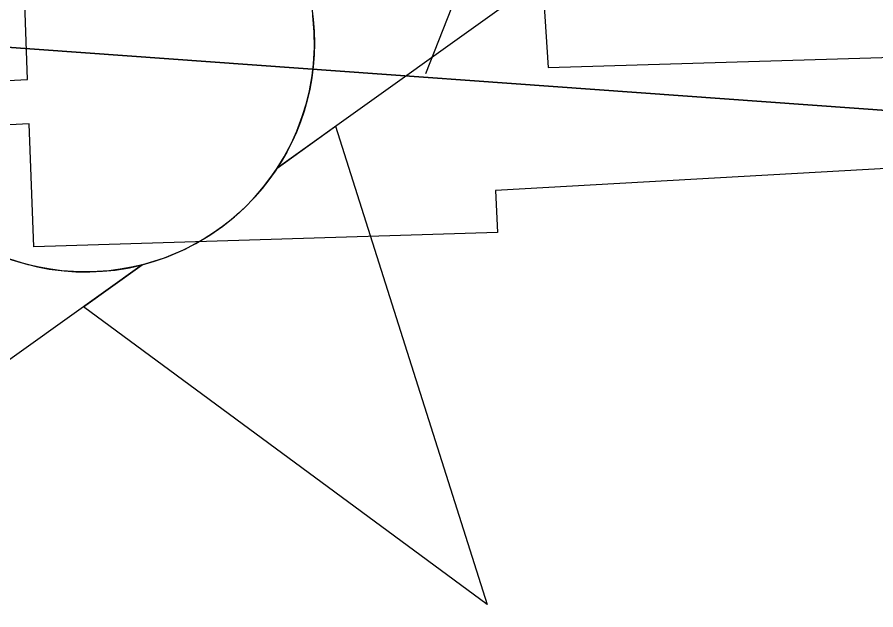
# Model space of a CAD drawing. Extents: x 3329332 to 3367211, y 631066 to 656469.
# Drawn here: x 3337029.7 to 3337144.2, y 648358.7 to 648437.8 of the extents above; entities that cross this region are included whole.
import ezdxf

# ---------------------------------------------------------------- set-up
doc = ezdxf.new("R2010")
doc.units = 0
for name, color, linetype in [('V-CHAN-DOCK', 7, 'Continuous'), ('V-CHAN-NAID', 7, 'Continuous'), ('V-RIVR-EDGE', 7, 'Continuous'), ('V-TOPO-DPTH', 7, 'Continuous'), ('V-TOPO-MINR', 7, 'Continuous'), ('V-UTIL-LINE', 7, 'Continuous')]:
    doc.layers.add(name, color=color, linetype=linetype)

msp = doc.modelspace()

# ---------------------------------------------------------------- linework, layer by layer
at = {"layer": 'V-CHAN-DOCK'}
for points in [[(3337542.667, 649545.7760000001), (3337099.288, 648449.5), (3337100.486, 648431.064), (3337182.113, 648433.503)], [(3336723.977, 648432.223), (3336788.44, 648423.29), (3336788.426, 648425.4940000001), (3336799.536, 648425.563), (3336799.555, 648422.77), (3336866.9790000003, 648426.0160000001), (3336866.9560000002, 648429.272), (3336878.069, 648429.344), (3336878.089, 648426.108), (3336926.914, 648424.631), (3336926.895, 648427.46), (3336938.008, 648427.531), (3336938.024, 648424.752), (3337031.079, 648429.4890000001), (3337030.2090000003, 648453.563), (3337056.829, 648453.512), (3337057.244, 648461.616), (3337081.923, 648461.459), (3337219.341, 648799.856)], [(3337182.682, 648419.677), (3337093.469, 648414.656), (3337093.762, 648409.058), (3337031.886, 648407.152), (3337031.292, 648423.554), (3336938.063, 648418.809), (3336938.083, 648415.53), (3336926.973, 648415.46), (3336926.953, 648418.6900000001), (3336878.126, 648420.167), (3336878.145, 648417.343), (3336867.034, 648417.273), (3336867.0160000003, 648420.0700000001), (3336799.594, 648416.826), (3336799.614, 648413.564), (3336788.504, 648413.492), (3336788.477, 648417.289), (3336724.014, 648426.225), (3336724.029, 648424.04), (3336712.918, 648423.97)]]:
    msp.add_lwpolyline(points, dxfattribs=at)
at = {"layer": 'V-CHAN-NAID'}
msp.add_lwpolyline([(3337126.565, 648462.1720000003), (3337064.362, 648417.6500000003), (3337065.273, 648419.1390000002), (3337066.251, 648420.9860000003), (3337066.966, 648422.5710000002), (3337067.705, 648424.5260000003), (3337068.25, 648426.3110000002), (3337068.648, 648427.9500000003), (3337069.009, 648429.9600000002), (3337069.1950000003, 648431.5330000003), (3337069.319, 648433.7390000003), (3337069.289, 648435.8010000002), (3337069.1010000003, 648438.0210000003)], dxfattribs=at)
for points in [[(3337046.3310000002, 648404.7440000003), (3336984.128, 648360.2220000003), (3337005.254, 648423.7050000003), (3337012.971, 648418.0150000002), (3337013.606, 648417.0510000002), (3337014.989, 648415.1920000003), (3337016.202, 648413.7760000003), (3337017.668, 648412.2730000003), (3337019.057, 648411.0220000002), (3337020.511, 648409.8660000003), (3337021.914, 648408.8790000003), (3337023.592, 648407.8430000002), (3337025.306, 648406.9320000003), (3337027.097, 648406.1210000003), (3337028.543, 648405.5650000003), (3337030.171, 648405.0360000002), (3337032.397, 648404.4720000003), (3337033.929, 648404.1850000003), (3337035.954, 648403.9280000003), (3337037.491, 648403.8240000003), (3337039.352, 648403.8020000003), (3337041.041, 648403.8800000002), (3337042.751, 648404.0560000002), (3337044.653, 648404.3670000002)], [(3337064.362, 648417.6500000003), (3337072.1580000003, 648423.2310000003), (3337092.382, 648359.4540000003), (3337038.534, 648399.1640000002), (3337046.3310000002, 648404.7440000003), (3337047.997, 648405.2200000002), (3337049.609, 648405.7800000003), (3337051.767, 648406.6940000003), (3337053.502, 648407.5780000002), (3337055.3680000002, 648408.6920000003), (3337057.107, 648409.9040000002), (3337058.659, 648411.1490000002), (3337059.946, 648412.3170000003), (3337061.33, 648413.7370000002), (3337062.534, 648415.1390000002), (3337063.653, 648416.6110000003)]]:
    msp.add_lwpolyline(points, close=True, dxfattribs=at)
msp.add_circle((3337038.782746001, 648434.3372683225), 30.540600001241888, dxfattribs=at)
at = {"layer": 'V-RIVR-EDGE'}
msp.add_spline([(3343636.8271070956, 646843.3989800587), (3343622.1108212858, 646851.5792317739), (3343608.9428611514, 646858.5922459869), (3343596.5399541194, 646861.3375356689), (3343585.2946953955, 646861.7531449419), (3343568.24393458, 646866.8367453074), (3343554.697763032, 646877.7287245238), (3343538.057816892, 646892.1185805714), (3343529.147033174, 646895.6308411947), (3343519.467360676, 646901.8596239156), (3343506.6900779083, 646910.0350810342), (3343488.8790585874, 646921.325408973), (3343476.1027347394, 646929.8886666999), (3343464.099135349, 646937.2866047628), (3343456.7481843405, 646944.2852351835), (3343449.7850339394, 646951.2829066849), (3343444.7484206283, 646953.23437568), (3343437.386921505, 646955.9671994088), (3343424.9830555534, 646958.3246884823), (3343409.480620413, 646962.2410513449), (3343396.697584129, 646968.089704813), (3343383.5277061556, 646974.3271178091), (3343375.7774475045, 646976.6730998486), (3343358.7228510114, 646980.205497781), (3343342.4448146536, 646984.1237784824), (3343324.996664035, 646985.3303316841), (3343315.3045255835, 646986.5177064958), (3343304.843498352, 646990.4216034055), (3343288.9638107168, 646998.60473188), (3343275.4109267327, 647006.7821068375), (3343264.954694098, 647012.6250067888), (3343248.681452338, 647018.4822905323), (3343233.954618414, 647022.3967355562), (3343209.925364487, 647028.2731976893), (3343162.260410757, 647042.3519666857), (3343147.918500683, 647045.1020509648), (3343128.926818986, 647049.4148447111), (3343116.5229530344, 647051.7723337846), (3343106.4526031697, 647056.8386736), (3343102.5793916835, 647058.7872658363), (3343086.688197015, 647062.3167870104), (3343081.258988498, 647062.3302118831), (3343073.506812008, 647063.9005927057), (3343064.593151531, 647066.249451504), (3343053.7481593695, 647071.7055097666), (3343047.940739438, 647075.5978996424), (3343041.7426421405, 647078.3278466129), (3343029.344529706, 647083.0121393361), (3343020.0488221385, 647087.6887607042), (3343006.4940203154, 647095.090534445), (3342971.6236099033, 647107.974257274), (3342951.4790744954, 647116.5557344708), (3342937.1515482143, 647125.1228278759), (3342928.2455590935, 647130.5740915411), (3342903.0586568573, 647138.7802340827), (3342877.487789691, 647148.5385379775), (3342858.8954156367, 647157.5039801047), (3342849.609297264, 647166.0586075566), (3342844.19159578, 647170.7256397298), (3342831.7934833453, 647175.4099324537), (3342823.655424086, 647177.7568734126), (3342803.887182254, 647181.6837843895), (3342796.52568313, 647184.4166081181), (3342787.2309344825, 647189.4810300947), (3342775.609382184, 647194.5512055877), (3342758.944504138, 647198.858245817), (3342732.97337041, 647203.5761007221), (3342721.3451056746, 647205.9316719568), (3342697.703652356, 647211.8071751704), (3342663.989931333, 647221.973416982), (3342635.705418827, 647232.1262339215), (3342620.593661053, 647237.2050396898), (3342601.9840264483, 647239.1900708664), (3342563.6166981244, 647249.3678197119), (3342526.798654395, 647258.7661316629), (3342490.762924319, 647270.8771300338), (3342457.056874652, 647284.1457767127), (3342444.661638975, 647289.9934712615), (3342438.029712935, 647274.1099479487), (3342415.16769651, 647281.5347357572), (3342391.925550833, 647292.0628873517), (3342329.1699355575, 647319.7520755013), (3342295.0780031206, 647333.7972823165), (3342283.068650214, 647338.8684167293), (3342254.791809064, 647352.1236385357), (3342236.19751717, 647360.3134794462), (3342218.3759497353, 647367.3380006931), (3342205.204153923, 647372.7998124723), (3342191.64743426, 647379.4259849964), (3342179.2579521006, 647387.6004831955), (3342172.2852125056, 647390.720148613), (3342149.820585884, 647402.0219835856), (3342116.8997266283, 647419.1667185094), (3342096.3664316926, 647427.3613540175), (3342074.6726116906, 647436.7222681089), (3342056.4594079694, 647442.1965458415), (3342048.7110671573, 647445.3181290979), (3342046.3909759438, 647448.0384868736), (3342044.4577264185, 647450.3700851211), (3342038.2586702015, 647452.712231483), (3342007.6463951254, 647462.4830013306), (3341964.2482070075, 647476.9390228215), (3341952.242689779, 647483.5613596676), (3341946.042674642, 647485.5157054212), (3341937.125178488, 647486.313361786), (3341928.594524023, 647486.7222586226), (3341922.397385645, 647489.8400062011), (3341906.513862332, 647496.4719322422), (3341894.505468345, 647501.9308672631), (3341878.2379801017, 647510.1149546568), (3341870.0932084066, 647509.7472913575), (3341856.9137412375, 647512.1066982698), (3341848.000080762, 647514.4555570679), (3341827.073231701, 647520.324347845), (3341821.2638939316, 647523.4411365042), (3341814.6789549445, 647526.5598430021), (3341810.025347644, 647526.571350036), (3341806.5332243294, 647525.8043790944), (3341795.289883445, 647526.9955895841), (3341774.7450814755, 647530.5366177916), (3341748.7854547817, 647539.9080799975), (3341739.1000287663, 647543.8100590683), (3341723.2049984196, 647545.7883778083), (3341703.4377155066, 647550.1030893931), (3341688.708963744, 647553.2419331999), (3341675.143613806, 647556.3779002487), (3341665.0684693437, 647559.505237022), (3341655.7785152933, 647566.5086620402), (3341650.35985489, 647570.787893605), (3341641.0583938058, 647573.1377113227), (3341619.3521078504, 647577.4572175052), (3341603.0731125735, 647580.9876975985), (3341588.7244900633, 647581.0231776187), (3341577.8641551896, 647580.2744261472), (3341570.499779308, 647581.843848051), (3341563.913881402, 647584.5747539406), (3341550.35620282, 647590.8131258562), (3341537.182489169, 647595.4993364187), (3341511.9936690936, 647602.9298777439), (3341494.1644303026, 647606.8519941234), (3341474.01126462, 647611.9432658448), (3341452.3126500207, 647619.3651768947), (3341435.647771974, 647623.672217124), (3341426.7293169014, 647624.0820728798), (3341409.6747204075, 647627.6144708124), (3341399.593822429, 647628.4150039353), (3341382.156219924, 647633.887363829), (3341364.3346524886, 647640.9118850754), (3341355.4209920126, 647643.2607438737), (3341344.179568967, 647645.2275555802), (3341336.034797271, 647644.8598922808), (3341320.5266086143, 647646.449451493), (3341290.677468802, 647651.176895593), (3341274.0145085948, 647656.2595370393), (3341268.5862589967, 647656.6607625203), (3341256.951281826, 647656.301729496), (3341232.5255970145, 647658.6889450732), (3341211.979836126, 647661.842172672), (3341186.0144559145, 647668.8868312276), (3341159.6564804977, 647673.9934456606), (3341146.4731776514, 647674.8016501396), (3341117.007043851, 647677.589132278), (3341103.433063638, 647677.2348938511), (3341097.616054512, 647677.2492776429), (3341091.8028810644, 647678.8148638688), (3341087.9296695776, 647680.7634561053), (3341085.2198599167, 647682.7091715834), (3341079.7954459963, 647684.661599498), (3341055.366884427, 647685.8854132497), (3341036.3684902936, 647687.4836027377), (3341024.7306363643, 647685.9611678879), (3341011.1547383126, 647684.8313282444), (3340999.5255146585, 647686.7990988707), (3340985.1855224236, 647690.3247843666), (3340953.8005228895, 647701.2608738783), (3340935.5930726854, 647709.0619552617), (3340923.584678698, 647714.5208902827), (3340917.0016575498, 647718.4151979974), (3340910.7968478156, 647718.4305407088), (3340908.0793667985, 647717.2738513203), (3340903.8135601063, 647717.2843994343), (3340894.5092222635, 647718.4708153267), (3340882.4893212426, 647719.2761430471), (3340860.789747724, 647726.3102534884), (3340855.75697009, 647729.812924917), (3340851.89047104, 647734.4761214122), (3340848.4060190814, 647736.811555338), (3340842.5909277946, 647737.6015403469), (3340826.314809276, 647742.2954222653), (3340811.5946877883, 647748.9244715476), (3340794.9432346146, 647758.6607202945), (3340781.396104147, 647769.1648989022), (3340774.827466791, 647778.8762157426), (3340770.949460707, 647778.8858049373), (3340766.3035247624, 647781.9997168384), (3340765.154506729, 647787.8196027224), (3340765.1631370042, 647791.3098081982), (3340761.6815618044, 647794.8086439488), (3340748.8985255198, 647800.6572974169), (3340736.8843780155, 647803.7894287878), (3340725.2589900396, 647807.3084018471), (3340719.4477344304, 647809.6495892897), (3340716.353959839, 647813.1474661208), (3340707.8348124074, 647818.2099702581), (3340686.534546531, 647829.8967290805), (3340660.9655972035, 647840.4306341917), (3340654.377781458, 647842.3859388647), (3340636.5533372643, 647848.2470582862), (3340626.477233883, 647850.986594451), (3340619.1090223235, 647851.0048139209), (3340608.2458106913, 647849.0926606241), (3340603.203443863, 647848.7173259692), (3340600.494593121, 647851.0508420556), (3340597.786701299, 647853.7721587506), (3340589.6467242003, 647855.343498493), (3340581.5086649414, 647857.6904394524), (3340569.1143881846, 647863.9259346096), (3340561.3708419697, 647868.9865209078), (3340557.892143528, 647873.6487584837), (3340534.6413675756, 647880.686704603), (3340500.541763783, 647891.6295065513), (3340470.702213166, 647900.2349567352), (3340445.522023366, 647911.1557035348), (3340419.5623966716, 647920.5271657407), (3340404.067632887, 647927.5459334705), (3340372.685510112, 647939.6454248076), (3340342.4696659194, 647952.9054412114), (3340306.057642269, 647969.6710058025), (3340282.828921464, 647985.6283659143), (3340275.0940055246, 647994.1791576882), (3340268.900702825, 647998.8481077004), (3340258.823640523, 648001.199843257), (3340240.223595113, 648007.0628805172), (3340208.8366777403, 648017.2233688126), (3340162.736351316, 648036.7275106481), (3340150.3468691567, 648044.9020088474), (3340132.923650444, 648056.1913778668), (3340120.1463676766, 648064.3668349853), (3340103.8769615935, 648071.7753211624), (3340062.4148997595, 648085.063146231), (3340020.562160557, 648097.1885283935), (3340008.159253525, 648099.9338180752), (3339970.575197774, 648113.2120539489), (3339931.446652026, 648129.2087297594), (3339889.974042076, 648138.2307481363), (3339851.5961656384, 648144.1426902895), (3339826.794187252, 648151.1844720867), (3339779.131151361, 648166.0388423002), (3339750.4607560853, 648176.9682193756), (3339726.4410913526, 648186.7226875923), (3339710.1716852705, 648194.1311737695), (3339698.5520508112, 648199.9769504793), (3339684.9905365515, 648204.6641199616), (3339657.470118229, 648210.1614117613), (3339640.4049736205, 648209.4280030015), (3339598.1414197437, 648212.2471294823), (3339566.358071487, 648218.9183712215), (3339519.0713291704, 648229.118175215), (3339492.7200661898, 648236.9393939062), (3339468.307806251, 648244.7558180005), (3339451.6400514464, 648247.899456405), (3339423.72320224, 648249.9075016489), (3339391.1489100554, 648250.3758514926), (3339356.2621980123, 648256.6669639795), (3339323.3125711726, 648262.1776806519), (3339267.0929899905, 648266.970331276), (3339191.493926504, 648276.0767345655), (3339142.6492693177, 648283.5657699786), (3339080.627062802, 648294.1898135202), (3339050.0051985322, 648300.0825772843), (3339012.788806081, 648305.2160414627), (3338936.4160592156, 648315.0999638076), (3338861.5935558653, 648324.5922498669), (3338841.0430003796, 648325.8064744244), (3338779.400923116, 648333.3271541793), (3338716.984203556, 648341.237552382), (3338619.6702238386, 648351.1732563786), (3338573.9260536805, 648357.879019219), (3338540.2008256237, 648363.3916537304), (3338502.213626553, 648370.4660387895), (3338454.128268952, 648371.3605460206), (3338406.04578811, 648373.4184550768), (3338372.6958947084, 648373.8887227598), (3338327.7215722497, 648378.2657641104), (3338302.9100046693, 648381.4295398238), (3338283.518056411, 648380.7018845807), (3338273.82495904, 648381.5014587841), (3338260.6522043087, 648386.5754699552), (3338248.6428514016, 648391.646604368), (3338238.5715426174, 648396.3251435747), (3338223.4501956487, 648397.5259432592), (3338149.397539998, 648404.6895078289), (3338106.754815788, 648410.9997987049), (3338090.4815740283, 648416.8570824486), (3338075.7662471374, 648425.4251347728), (3338068.017906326, 648428.5467180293), (3338061.041331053, 648430.1151810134), (3338050.188667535, 648432.4688344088), (3338042.0563617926, 648437.1425790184), (3338023.077146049, 648446.4967806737), (3338014.178828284, 648455.0504492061), (3338009.5482350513, 648464.3691708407), (3338008.012375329, 648470.5778162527), (3338005.6980376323, 648475.6249776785), (3338000.2832129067, 648481.4554116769), (3337993.311432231, 648484.962877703), (3337977.799407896, 648485.0012344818), (3337963.842421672, 648486.5869580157), (3337952.2227872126, 648492.4327347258), (3337934.79860958, 648503.3343031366), (3337924.3558018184, 648514.6064116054), (3337915.4689910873, 648527.8136874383), (3337906.963268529, 648538.3054000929), (3337897.6704377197, 648544.1454232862), (3337885.6534134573, 648546.1141528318), (3337868.6055294, 648552.3611550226), (3337833.747584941, 648570.2862857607), (3337831.4265348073, 648572.6188429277), (3337828.3413904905, 648579.6069252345), (3337825.256246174, 648586.595007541), (3337821.7775477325, 648591.257245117), (3337805.128012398, 648601.7690950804), (3337772.198522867, 648615.4236245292), (3337745.0716586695, 648623.2467610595), (3337725.3043757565, 648627.561472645), (3337697.3971157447, 648633.4475239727), (3337655.9264236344, 648643.2451435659), (3337633.050982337, 648645.2407228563), (3337587.683105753, 648647.2919194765), (3337530.6735395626, 648646.2694788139), (3337482.1965456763, 648645.6137425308), (3337469.4000845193, 648646.0331874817), (3337459.3258989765, 648649.5483248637), (3337449.6337605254, 648650.7356996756), (3337425.977923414, 648650.7941937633), (3337387.1921090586, 648648.5632820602), (3337346.0785321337, 648645.9503232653), (3337294.491462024, 648642.1998534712), (3337235.915350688, 648634.9764387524), (3337203.720228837, 648631.9536242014), (3337180.834239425, 648629.6833967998), (3337120.3162482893, 648621.3013748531), (3337079.5770471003, 648613.2582486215), (3337041.950798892, 648609.4732577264), (3337018.288249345, 648606.8171475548), (3336982.5914149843, 648599.1493559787), (3336951.5549003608, 648594.1846616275), (3336908.505197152, 648592.7398992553), (3336875.1648929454, 648597.088173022), (3336858.1045429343, 648598.2937673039), (3336851.1308444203, 648601.025632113), (3336844.931788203, 648603.367778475), (3336839.116696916, 648604.1577634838), (3336830.97288414, 648604.1779007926), (3336822.0457987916, 648601.0975510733), (3336811.5607985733, 648595.3064327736), (3336803.0243905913, 648593.38852596), (3336796.0430207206, 648593.017985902), (3336789.068363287, 648595.3620501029), (3336779.3743069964, 648595.773823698), (3336757.2572063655, 648590.787074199), (3336729.690759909, 648577.6699367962), (3336702.1377383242, 648569.9820079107), (3336685.851071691, 648570.4100831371), (3336673.8330885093, 648571.991012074), (3336663.7483548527, 648571.2403427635), (3336652.882266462, 648568.1647876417), (3336636.9603863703, 648559.2846893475), (3336627.2586587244, 648556.5940580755), (3336614.4593208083, 648555.8501012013), (3336584.9759264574, 648551.6571723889), (3336546.1862764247, 648547.8750582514), (3336510.1064360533, 648542.1472286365), (3336477.9017250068, 648535.2464080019), (3336448.4029879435, 648524.8486694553), (3336423.931274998, 648508.6214558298), (3336410.7115332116, 648494.6932371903), (3336400.5932373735, 648480.3695465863), (3336397.4630238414, 648469.1310002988), (3336394.711021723, 648454.0134890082), (3336388.0781367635, 648437.7421650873), (3336381.4500464, 648423.409844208), (3336375.9901524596, 648411.0136496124), (3336372.482686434, 648404.0418689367), (3336364.323530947, 648397.8571965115), (3336361.2134547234, 648394.762463), (3336359.6555398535, 648392.0516944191), (3336357.7011941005, 648385.8516792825), (3336351.0903642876, 648378.4997693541), (3336344.851033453, 648364.5542901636), (3336339.7981185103, 648359.9131488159), (3336331.2597926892, 648357.2196407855), (3336326.2116723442, 648354.5175024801), (3336319.2197543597, 648349.8811557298), (3336309.8904846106, 648340.9847558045), (3336302.5136427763, 648337.5127697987), (3336295.1348831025, 648333.2651825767), (3336286.9699740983, 648324.753706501), (3336280.3696924, 648321.6676032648), (3336267.1739236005, 648317.4343998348), (3336257.8667089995, 648317.457413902), (3336251.6618992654, 648317.4727566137), (3336242.352766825, 648316.7201694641), (3336231.4924319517, 648315.9714179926), (3336219.8584136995, 648316.0001855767), (3336194.6504152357, 648315.6747147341), (3336165.5749588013, 648319.6246397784), (3336148.122013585, 648318.8921899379), (3336131.0530332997, 648316.6075787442), (3336112.040255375, 648312.3887591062), (3336101.9488092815, 648308.9234855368), (3336086.414729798, 648300.0424283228), (3336075.546723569, 648296.1912719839), (3336060.4167463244, 648293.9018661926), (3336047.620285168, 648294.3213111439), (3336032.5056506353, 648298.2367150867), (3336021.6558638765, 648301.7537703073), (3336016.2304910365, 648303.3183976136), (3336006.536434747, 648303.7301712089), (3335978.6195855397, 648305.7382164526), (3335940.2158182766, 648301.1795421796), (3335891.725399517, 648295.0945973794), (3335848.668024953, 648290.5474301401), (3335790.1091741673, 648290.304426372), (3335753.2671574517, 648290.0077231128), (3335726.4993262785, 648286.1958824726), (3335694.691046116, 648282.7843083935), (3335674.8959545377, 648275.8528023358), (3335659.375299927, 648272.4009536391), (3335636.485474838, 648268.5795238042), (3335620.5808552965, 648266.6798364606), (3335591.8816924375, 648265.9751952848), (3335557.760033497, 648267.9985832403), (3335544.1870122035, 648268.0321454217), (3335523.2429025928, 648266.920525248), (3335504.6208020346, 648263.8641485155), (3335489.879584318, 648261.9615844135), (3335466.2323774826, 648265.5102839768), (3335442.1868219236, 648264.7941357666), (3335411.550573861, 648264.8698904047), (3335377.8042495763, 648261.8509115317), (3335309.145322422, 648254.6524287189), (3335266.481501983, 648252.4311062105), (3335243.9861899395, 648251.3233217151), (3335220.7162355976, 648250.6052556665), (3335202.4953605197, 648252.9771285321), (3335190.085741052, 648253.0078139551), (3335171.0777577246, 648250.7279973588), (3335140.040284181, 648245.3755023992), (3335097.7364556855, 648231.9070033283), (3335079.888997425, 648228.4609081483), (3335074.8475895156, 648228.4733741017), (3335068.641820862, 648228.100916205), (3335061.6614099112, 648228.1181767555), (3335052.348441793, 648225.8143871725), (3335042.2617902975, 648224.2881166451), (3335032.1655496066, 648218.883840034), (3335022.075062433, 648215.8063670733), (3335003.0651612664, 648212.7509492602), (3334965.832467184, 648211.2918030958), (3334950.711120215, 648212.4926027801), (3334915.8148189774, 648214.905709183), (3334852.211683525, 648213.5117695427), (3334793.257360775, 648210.1673198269), (3334744.7774901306, 648208.3481817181), (3334710.648159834, 648207.2691648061), (3334677.2905950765, 648204.6370276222), (3334638.509575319, 648204.3451189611), (3334608.649887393, 648204.8067563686), (3334566.769339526, 648205.6859208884), (3334543.1135024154, 648205.7444149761), (3334524.8839970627, 648204.6260823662), (3334499.6721629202, 648202.7494090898), (3334450.4205267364, 648202.4833912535), (3334410.477064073, 648202.5821599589), (3334380.228616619, 648202.6569556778), (3334353.8668055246, 648206.2123676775), (3334344.5576730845, 648205.4597805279), (3334325.5516075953, 648203.9555651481), (3334283.271752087, 648200.1820812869), (3334254.566835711, 648197.1506364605), (3334219.268350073, 648193.7476926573), (3334183.2000167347, 648192.6734703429), (3334158.3779010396, 648191.5714393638), (3334149.457528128, 648191.205693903), (3334137.0402373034, 648188.1339744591), (3334128.501911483, 648185.440466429), (3334111.044171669, 648182.7690135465), (3334081.563654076, 648179.7394865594), (3334057.1293389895, 648178.636496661), (3334040.8436312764, 648179.4523724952), (3334029.993844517, 648182.969427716), (3334019.911028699, 648182.9943596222), (3333987.3213938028, 648177.2578997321), (3333955.1224362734, 648172.6838827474), (3333933.013006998, 648170.799538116), (3333908.970328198, 648171.2467917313), (3333889.5831745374, 648172.4581395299), (3333868.256058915, 648173.2864813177), (3333818.617581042, 648173.4092230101), (3333772.0776723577, 648171.973090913), (3333733.678699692, 648169.3534196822), (3333687.913433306, 648167.5275691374), (3333647.9594225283, 648163.3605311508), (3333617.3135852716, 648159.5582797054), (3333590.539041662, 648153.0318348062), (3333562.604931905, 648148.059469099), (3333531.5645816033, 648141.5435723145), (3333511.0063547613, 648139.6553920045), (3333488.8978844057, 648138.1588479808), (3333475.711704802, 648137.8036506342), (3333461.743211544, 648134.7357668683), (3333439.4028820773, 648130.067855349)], degree=3, dxfattribs=at)
at = {"layer": 'V-TOPO-DPTH'}
for points in [[(3337960.645975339, 648366.7676333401), (3336978.1150619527, 648437.3655455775), (3336969.8345856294, 648437.2056710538), (3336961.5545102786, 648436.8559501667), (3335986.891319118, 648204.1119143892), (3335972.6480958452, 648202.2560522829), (3335958.3982936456, 648200.4533913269), (3335944.138623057, 648198.7305320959), (3335929.872373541, 648197.0608740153), (3335915.6087992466, 648195.371798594), (3335901.355369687, 648193.6036410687), (3335887.117157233, 648191.7168603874), (3335169.9632897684, 648106.1360422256)], [(3335169.9632897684, 648106.1360422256), (3335887.117157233, 648191.7168603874), (3335901.355369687, 648193.6036410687), (3335915.6087992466, 648195.371798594), (3335929.872373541, 648197.0608740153), (3335944.138623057, 648198.7305320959), (3335958.3982936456, 648200.4533913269), (3335972.6480958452, 648202.2560522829), (3335986.891319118, 648204.1119143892), (3336961.5545102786, 648436.8559501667), (3336969.8345856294, 648437.2056710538), (3336978.1150619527, 648437.3655455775), (3337960.645975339, 648366.7676333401)]]:
    msp.add_lwpolyline(points, dxfattribs=at)
at = {"layer": 'V-TOPO-MINR'}
msp.add_lwpolyline([(3337960.645975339, 648366.7676333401), (3336978.1150619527, 648437.3655455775), (3336969.8345856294, 648437.2056710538), (3336961.5545102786, 648436.8559501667), (3335986.891319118, 648204.1119143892), (3335972.6480958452, 648202.2560522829), (3335958.3982936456, 648200.4533913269), (3335944.138623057, 648198.7305320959), (3335929.872373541, 648197.0608740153), (3335915.6087992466, 648195.371798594), (3335901.355369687, 648193.6036410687), (3335887.117157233, 648191.7168603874), (3335169.9632897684, 648106.1360422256)], dxfattribs=at)
at = {"layer": 'V-UTIL-LINE'}
msp.add_lwpolyline([(3337084.196, 648430.267), (3337270.9590000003, 648904.59), (3337529.65, 649550.358)], dxfattribs=at)

# ---------------------------------------------------------------- texts
at = {"layer": 'V-CHAN-NAID'}
msp.add_text('LBC PETROUNITED ', height=100.00000199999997, rotation=83.36748538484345, dxfattribs=at).set_placement((3337129.530297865, 647171.9936205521))

doc.saveas('drawing.dxf')
